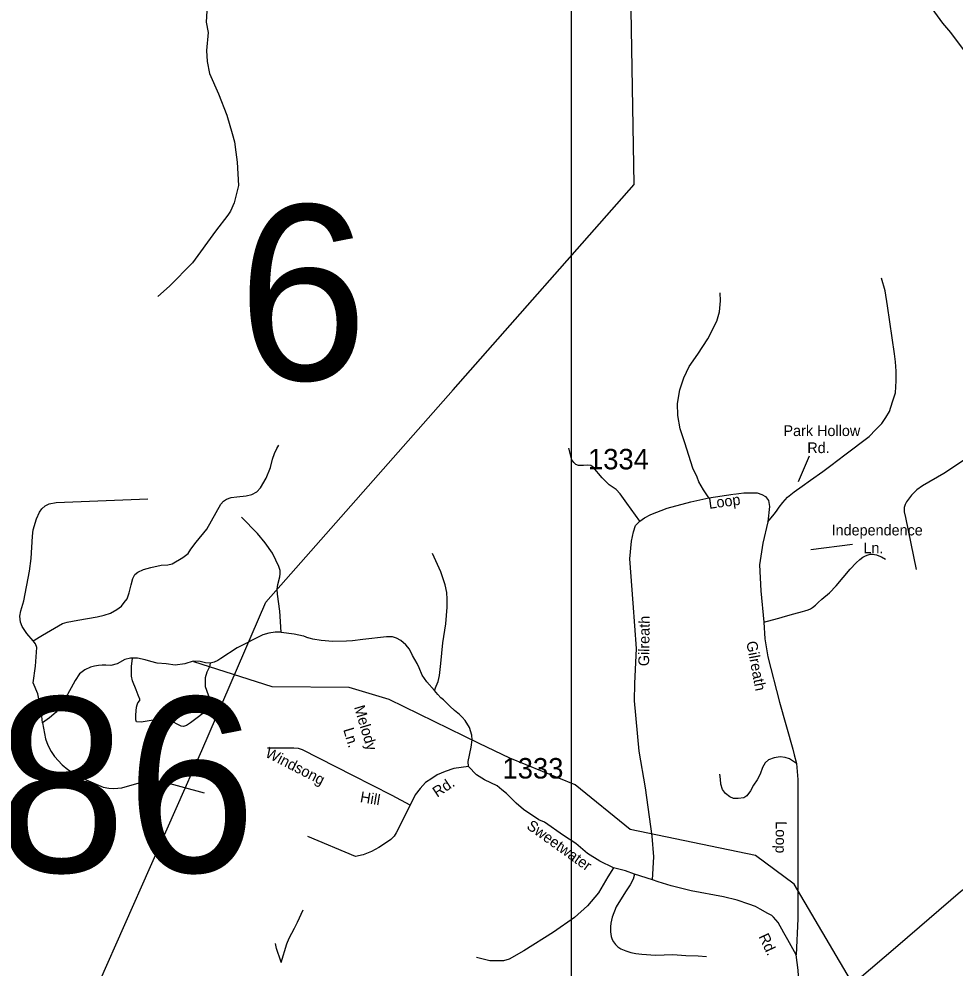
# Model space of a CAD drawing. Extents: x 884530 to 1028605, y 526725 to 653634.
# Drawn here: x 925653 to 931362, y 609593 to 615382 of the extents above; entities that cross this region are included whole.
import ezdxf

# ---------------------------------------------------------------- set-up
doc = ezdxf.new("R2010")
doc.units = 0
for name, color, linetype in [('Exist Hydrographic Creek Single Shore', 7, 'Continuous'), ('Exist Road Non-System Type 51', 7, 'Continuous'), ('Exist Road Non-System Type 51 Label', 7, 'Continuous'), ('Exist Road Primary NC Attributed', 7, 'Continuous'), ('Exist Road Secondary Structure Standard Bridge Number Label', 7, 'Continuous'), ('Exist Road Secondary Type 51 Attributed', 7, 'Continuous'), ('Exist Road Secondary Type 51 Label', 7, 'Continuous'), ('Exist Road Secondary Type 51 Number Label', 7, 'Continuous'), ('Exist Utilities Electrical Transmission Line', 7, 'Continuous'), ('Map Preparation Inset Cut Line', 7, 'Continuous')]:
    doc.layers.add(name, color=color, linetype=linetype)

msp = doc.modelspace()

# ---------------------------------------------------------------- linework, layer by layer
at = {"layer": 'Exist Hydrographic Creek Single Shore'}
for points in [[(929044.4, 610709.5), (928647, 610873.2), (928458.6, 610962.1), (927910.8, 611231.6), (927666.4, 611304), (927197.8, 611307.6), (926719.8, 611461.2)], [(933003.3, 607634.1), (932694.9, 607852.6), (932665.3, 607891.7), (932623.1, 607917.1), (932583, 607935.3), (932499.4, 608040.9), (932431.9, 608078.1), (932285.3, 608215), (932113.8, 608365.7), (931977.1, 608362.9), (931675.2, 608271.7), (931538.4, 608340.1), (931255.5, 608683.3), (930940.3, 609155.4), (930380.8, 610104.6), (930145.2, 610280.1), (929381.2, 610438.4), (929044.4, 610709.5)]]:
    msp.add_lwpolyline(points, dxfattribs=at)
at = {"layer": 'Exist Road Non-System Type 51'}
for points in [[(926798.1, 615432), (926793.6, 615362.6), (926807.7, 615298.9), (926797.3, 615190.6), (926799.9, 615122.4), (926815.8, 615049.2), (926869.8, 614926.7), (926920.8, 614796.2), (926952.8, 614684.1), (926967, 614632.4), (926976.5, 614570.4), (926982.8, 614508.4), (926987.7, 614438.4), (926992.5, 614366.7), (926966.1, 614259.9), (926943, 614210.7), (926926.4, 614185.9), (926851.1, 614088.1), (926711.7, 613894.6), (926570.1, 613753), (926500.5, 613689.5)], [(930219.7, 612314.4), (930258.4, 612361.3), (930273.4, 612379.7), (930290, 612405), (930312.5, 612433.6), (930340.5, 612464.3), (930381, 612497.9), (930430.4, 612531.4), (930480.7, 612568), (930555.8, 612622.3), (930604.2, 612658.8), (930690.1, 612723), (930837.2, 612834.7), (930879.7, 612877), (930915.9, 612914.3), (930939.3, 612950.6), (930961.6, 612988.1), (930981, 613047.4), (930999.1, 613101.9), (931002.9, 613173.9), (931002.9, 613234.5), (930999.2, 613289.8), (930993.3, 613339.2), (930949.6, 613633.3), (930936, 613724.3), (930913.3, 613800.4)], [(929860.1, 612461.3), (929827, 612510.5), (929800.3, 612558.7), (929789, 612586.4), (929763.7, 612641.6), (929713.3, 612796.1), (929684.5, 612882.7), (929671, 612963.5), (929669, 613036.6), (929682.6, 613119.4), (929707.6, 613192.5), (929740.3, 613261.8), (929794.1, 613336.8), (929853.8, 613431), (929909.7, 613538.8), (929925, 613596.6), (929930.8, 613662), (929928.8, 613712)], [(932855, 613173.8), (932598.9, 613145.7), (932561.4, 613140.7), (932481.4, 613119), (932369.8, 613081.5), (932040, 612985.7), (931904.7, 612944.3), (931823.7, 612913.6), (931691.4, 612844.5), (931571.9, 612782.3), (931444.6, 612709.2), (931294.5, 612609.5), (931162.5, 612534.5), (931128.6, 612510.7), (931095.9, 612477.1), (931065.3, 612437.6), (931056.9, 612420.2), (931052.5, 612402.1), (931052.5, 612375.4), (931060.4, 612340.9), (931125.5, 612023.8)], [(925739.7, 611589), (925795.5, 611623), (925919, 611693.5), (925946.2, 611703.1), (926012.6, 611715.7), (926130, 611735.6), (926172.1, 611745.2), (926210.4, 611758.4), (926249.6, 611780.6), (926277.6, 611801.2), (926295.3, 611823.4), (926313, 611844.8), (926324.8, 611882.4), (926336.6, 611930.4), (926347, 611969.5), (926360.2, 611992.4), (926377.9, 612008.5), (926411.9, 612024.1), (926456.2, 612036.6), (926521.1, 612050.6), (926561, 612052.1), (926587.5, 612059.5), (926652.4, 612097.1), (926684.9, 612122.2), (926701.1, 612147.3), (926733.6, 612190.9), (926799.2, 612269.1), (926883.4, 612421.8), (926899.6, 612441), (926919.5, 612453.5), (926947.6, 612462.4), (926981.5, 612467.6), (927039, 612473.5), (927073.8, 612482.3), (927104, 612497.1), (927126.1, 612521.4), (927160.1, 612580.9), (927186.9, 612646.4), (927199.4, 612697.7), (927211.2, 612730.9), (927225.4, 612762.4), (927237.5, 612783.4)], [(929440.1, 612318.6), (929359.9, 612427.7), (929319.5, 612485.1), (929295.7, 612512.7), (929253.3, 612541.3), (929209.9, 612582.8), (929154.6, 612648), (929139.8, 612658.8), (929121, 612659.8), (929095.3, 612657.9), (929064.6, 612658.8), (929049.9, 612663.7), (929036, 612676.6), (929025.2, 612693.4), (929005.5, 612763.5)], [(925739.7, 611589), (925700.7, 611633.3), (925671.5, 611675.7), (925661.3, 611703.2), (925658.7, 611738.3), (925664.2, 611771.6), (925682.7, 611833.7), (925716.5, 612012.8), (925726.5, 612091.4), (925734.5, 612227.6), (925740.2, 612264.9), (925759.8, 612333.1), (925777.9, 612372.7), (925793.1, 612394.2), (925813.2, 612412.2), (925838, 612424.4), (925879.6, 612432.2), (926439.8, 612455.8)], [(927252, 611642.1), (927243.2, 611770.7), (927229.8, 611873.4), (927228.2, 611904.4), (927232.4, 611932.2), (927243.2, 611979.4), (927246.6, 611997.8), (927245.5, 612017.4), (927237.4, 612042.8), (927219, 612080.8), (927198.2, 612123.5), (927154.4, 612185.8), (927107.1, 612243.4), (927010.3, 612342.6)], [(928186.2, 611285.4), (928197, 611312.2), (928209.2, 611340.3), (928216.8, 611376.7), (928225.1, 611450.9), (928238.2, 611576.7), (928255.5, 611693), (928265.4, 611794.6), (928265.4, 611842.6), (928262.2, 611882.8), (928252, 611930.1), (928226.7, 612008.7), (928174.4, 612121.1)], [(930194.8, 611703), (930217.2, 611708.2), (930288.1, 611726.2), (930326.9, 611739.4), (930378.5, 611754.1), (930430.6, 611767.7), (930445.3, 611771.8), (930466.5, 611777.8), (930480.7, 611783.9), (930492.3, 611791.4), (930510, 611806.6), (930527.3, 611822.5), (930549.4, 611843.2), (930596.1, 611880.8), (930636.3, 611923.6), (930679.4, 611975), (930722.8, 612026.1), (930758.8, 612065), (930780.5, 612085.7), (930799.2, 612098.3), (930815.4, 612106.9), (930832.1, 612113.5), (930843.7, 612117.1), (930856.3, 612117.6), (930871, 612116), (930883.1, 612113), (930897.3, 612107.9), (930913.9, 612100.4), (930938.7, 612086.7)], [(927252, 611642.1), (927215.6, 611641.5), (927176.1, 611636), (927140.3, 611625), (926983.4, 611545.1), (926883.9, 611481.4), (926865.8, 611468.7), (926843.9, 611457.7), (926818.9, 611452.9)], [(927252, 611642.1), (927331.2, 611631.7), (927387.4, 611618.3), (927416.1, 611606.1)], [(925797.1, 611088), (925790, 611149), (925767, 611264.9), (925738.9, 611332.7), (925753, 611433.6), (925761.4, 611549), (925754, 611569.5), (925739.7, 611589)], [(926344.6, 611483.9), (926332.9, 611483.9), (926298.3, 611475.1), (926251, 611447.8), (926212.7, 611437.5), (926182.5, 611439.7), (926159.7, 611439.7), (926137, 611439.2), (926113.8, 611434.6), (926088.4, 611428.2), (926054.2, 611412.4), (926022.9, 611387.4), (925996.1, 611347), (925936, 611238.3), (925913.1, 611198.4), (925879.2, 611154.1), (925840, 611118), (925797.1, 611088)], [(926368.9, 611094.6), (926365.7, 611107.1), (926364.7, 611135.2), (926367.3, 611162.4), (926369.2, 611185.1), (926373.4, 611197.8), (926378.5, 611209.7), (926390, 611224), (926389.3, 611232.7), (926380.7, 611258.2), (926367.3, 611290.5), (926344.8, 611344.2), (926338.7, 611372.6), (926338.7, 611397.8), (926339.5, 611431.4), (926346.2, 611483.5)], [(926818.9, 611452.9), (926818.4, 611452.8), (926791.3, 611454), (926757.9, 611463.3), (926715.9, 611464.1), (926663.5, 611448.5), (926605.1, 611441.2), (926550.6, 611447.8), (926495.2, 611452.2), (926457.6, 611461.8), (926422.2, 611472.9), (926375.7, 611483.9), (926346.2, 611483.5)], [(926818.4, 611452.8), (926814, 611430.4), (926798.9, 611397.2), (926788.4, 611363), (926787.8, 611339), (926789, 611310.3), (926806.1, 611260.1), (926818.3, 611231.4), (926818.3, 611219.2), (926817, 611206.8), (926810, 611189.2), (926800.1, 611174.2), (926775, 611145.4), (926739.9, 611118.3), (926699.6, 611088.6), (926674.1, 611072.6), (926662.6, 611067.5), (926656.5, 611065.6), (926641.5, 611067.5), (926613.4, 611082.2), (926585.4, 611098.8), (926561.2, 611107.4), (926536.6, 611107.7), (926459.9, 611103.3), (926397.2, 611093), (926368.9, 611094.6)], [(925797.1, 611088), (925814.7, 610990.6), (925829.7, 610952.4), (925849.2, 610914.6), (925869.2, 610883.9), (925915.6, 610833.2), (925951.5, 610804.6), (926021.3, 610759.7), (926047.7, 610747.2), (926166.9, 610696.9), (926200, 610690), (926230.9, 610688.6), (926281.1, 610692.4), (926400.7, 610726.9), (926445.4, 610741), (926519.5, 610733.3), (926782.7, 610660.5)], [(928038.6, 610587), (927928.8, 610645.8), (927688.7, 610767.5), (927381.7, 610923.5), (927357.5, 610931.7), (927329.1, 610934.7), (927169.1, 610933.3)], [(930395.9, 610839.5), (930370.5, 610857.7), (930351.3, 610869.9), (930325, 610877), (930295.7, 610881.1), (930258.1, 610876), (930223.7, 610861.8), (930203.4, 610843.5), (930188.3, 610815.3), (930173.2, 610775.6), (930156, 610741.4), (930133.4, 610707.3), (930114.4, 610673.2), (930091.6, 610643), (930072.8, 610631.6), (930038.6, 610625.9), (930010.1, 610627.9), (929989, 610637.9), (929962.8, 610657.8), (929943, 610682.7), (929932.9, 610715.1), (929930.5, 610744.9), (929928, 610776.1)], [(928394.1, 610821.5), (928305.3, 610810.7), (928252.9, 610792.1), (928203.7, 610771), (928170.5, 610749.9), (928133.1, 610725.1), (928100, 610688.7), (928069.4, 610649.1), (928038.6, 610587)], [(928038.6, 610587), (927952.6, 610416.9), (927940.6, 610397.6), (927921.4, 610377.3), (927906.4, 610367.3), (927847.9, 610328.8), (927803.2, 610304.6), (927752.1, 610282.9), (927704.7, 610273.4), (927414.9, 610394.7)], [(929279.1, 610204.2), (929243.3, 610149.3), (929187.1, 610050.9), (929119.4, 609972.9), (929040.2, 609900.1), (928912.4, 609811.9), (928731, 609698.2), (928641.6, 609645.8), (928608.4, 609636.8), (928524.1, 609636.8), (928442.3, 609656)], [(929407.8, 610164.3), (929398.5, 610135.7), (929380.2, 610099.3), (929351.1, 610056.9), (929295.8, 609966.2), (929271.4, 609903.9), (929262.6, 609866.5), (929260.3, 609843), (929260.3, 609813.2), (929265.1, 609784.7), (929271.1, 609765.9), (929278.9, 609751.8), (929290.6, 609736.2), (929305.1, 609722.3), (929323.8, 609710.3), (929353.6, 609697.4), (929385.1, 609687), (929416, 609680.4), (929452.6, 609676.7), (929535.4, 609671.9), (929640.6, 609674.3), (929719.8, 609668.7), (929796, 609666.9), (929847, 609663)], [(927251.8, 609626.9), (927287.5, 609740.6), (927299.8, 609774.9), (927316.1, 609805.8), (927333.2, 609836.8), (927351.9, 609873.5), (927386.9, 609948.4)], [(927251.8, 609626.9), (927249.2, 609635.5), (927223.9, 609711.2), (927217.4, 609742.3)]]:
    msp.add_lwpolyline(points, dxfattribs=at)
at = {"layer": 'Exist Road Non-System Type 51 Label'}
for points in [[(930472.9, 612715.6), (930405.3, 612559.6)], [(930737, 612175.7), (930482.2, 612144.5)]]:
    msp.add_lwpolyline(points, dxfattribs=at)
at = {"layer": 'Exist Road Primary NC Attributed'}
msp.add_lwpolyline([(930428.9, 609231.7), (931013.3, 609730.1), (931394.9, 610059.9), (931490.5, 610131.4), (931591.4, 610214.5), (931720.1, 610306.5), (931876.6, 610404.9), (932330.1, 610663.7), (932876.9, 610985.7)], dxfattribs=at)
at = {"layer": 'Exist Road Secondary Type 51 Attributed'}
for points in [[(931731.7, 614788.3), (931644.3, 614888.2), (931493.4, 615090.4), (931335.6, 615299.3), (931287, 615357.8), (931189.4, 615490.7), (931119, 615583.8), (930927.7, 615872.6), (930804, 616054.3), (930673.9, 616252.1), (930644.4, 616304.4), (930621.7, 616364.6), (930612.6, 616420.2), (930614.2, 616503.9)], [(929517, 610131.4), (929525.3, 610270.7), (929515.7, 610397.4), (929474.9, 610691.8), (929436.1, 610916.3), (929407.8, 611222.1), (929408.4, 611327.5), (929419.6, 611541.8), (929399.2, 611818.2), (929379.3, 612089.5), (929387.7, 612197.2), (929400.5, 612253.4), (929413.9, 612291.8), (929440.1, 612318.6), (929468.8, 612339), (929505.9, 612360.1), (929606.8, 612397.2), (929749.9, 612437.4), (929860.1, 612461.3), (930008.9, 612484.1)], [(930012.7, 612483.4), (930073.4, 612492.4), (930154.5, 612491.1), (930184.5, 612480.9), (930205.9, 612468.7), (930224.5, 612445.7), (930230.8, 612408.7), (930219.7, 612314.4), (930190.6, 612184.4), (930170.2, 612051.5), (930177.2, 611893.7), (930194.8, 611703), (930201.1, 611601.7), (930219.7, 611490.7), (930291.3, 611214.3), (930373.1, 610927.7), (930381, 610894.3), (930395.9, 610839.5), (930403.8, 610743.4), (930403.8, 609893.8), (930393.2, 609674.2)], [(929517, 610131.4), (929407.8, 610164.3), (929352.1, 610185.9), (929279.1, 610204.2), (929195, 610244.5), (929121.3, 610291.1), (929048.4, 610352.7), (928974.1, 610401), (928858.8, 610482.8), (928824, 610497.5), (928729.4, 610558.9), (928685.4, 610597.8), (928651.1, 610633.6), (928626.3, 610657.9), (928598.8, 610679), (928568.8, 610703.3), (928491.5, 610740.3), (928442.3, 610770.4), (928394.1, 610821.5), (928393.5, 610852.1), (928411.4, 610939.5), (928417.1, 610985.7), (928414.5, 611013.8), (928400.4, 611060.4), (928374, 611102.6), (928355.4, 611122.4), (928338.7, 611139.5), (928309.5, 611164), (928281.3, 611190.2), (928243, 611227.9), (928226.6, 611241), (928207.6, 611261.9), (928186.2, 611285.4), (928186.2, 611285.4), (928140.5, 611339), (928112.4, 611379.9), (928093.9, 611424.2), (928081.1, 611450.2), (928053, 611499.4), (928035.1, 611537.8), (928012.1, 611564.6), (927982.7, 611590.8), (927954.6, 611604.9), (927930.3, 611613.2), (927894.6, 611613.2), (927750.9, 611596.5), (927686.7, 611588.2), (927649.6, 611587.6), (927567.9, 611584.4), (927496.9, 611591.4), (927444.6, 611599.1), (927416.1, 611606.1)], [(930393.2, 609674.2), (930343, 609764.1), (930318.3, 609808.4), (930282.6, 609870.1), (930254.5, 609903.3), (930243.6, 609912.9), (930220.9, 609925.7), (930173, 609952.1), (930144.3, 609967.7), (930105, 609983.1), (930033.8, 610007.7), (929948.8, 610026.5), (929753.4, 610063), (929630.7, 610095), (929551.5, 610118), (929517, 610131.4)], [(930419.5, 609239.7), (930404.6, 609326.9), (930409.1, 609510.9), (930404.9, 609580), (930393.2, 609674.2)]]:
    msp.add_lwpolyline(points, dxfattribs=at)
at = {"layer": 'Exist Utilities Electrical Transmission Line'}
msp.add_lwpolyline([(919215.5, 597808.3), (921124.3, 600075), (921355.3, 603059.1), (925357.2, 607735.8), (926768.3, 610919.4), (927159.2, 611823.9), (928300.4, 613120.2), (929404.2, 614372.6), (929377.4, 616031), (929346.3, 617714.4), (929345.2, 618021.6), (929852.2, 621210.3), (929810.4, 621334.5), (929197.7, 622629.2), (928034.6, 624800), (927482.4, 626024.4), (927504.2, 627587.8), (927629.3, 629272), (927654.5, 630965.2), (927677.4, 631260.1), (927996.2, 631739.4), (928303.4, 632200.5), (928506, 632490), (928981.9, 633140.2)], dxfattribs=at)
at = {"layer": 'Map Preparation Inset Cut Line'}
msp.add_lwpolyline([(929019.7, 608590.9), (973281.3, 608590.9), (973281.3, 635645.7), (929019.7, 635645.7)], close=True, dxfattribs=at)

# ---------------------------------------------------------------- texts
at = {"layer": 'Exist Road Non-System Type 51 Label'}
for s, height, p in [('Park Hollow', 65.617, (930315.6, 612837.9)), ('Rd.', 65.62, (930460.9, 612733.8)), ('Independence', 65.617, (930608.8, 612231.7)), ('Ln.', 65.62, (930803, 612122.5))]:
    msp.add_text(s, height=height, dxfattribs=at).set_placement(p)
for s, rotation, p in [('Melody', 286.69405, (927696, 611184.8)), ('Ln.', 286.69405, (927629.8, 611047.8)), ('Windsong', 332.83939, (927149.6, 610884.4)), ('Rd.', 33.69206, (928203.2, 610631.4)), ('Hill', 350.30621, (927730, 610605.6))]:
    msp.add_text(s, height=65.62, rotation=rotation, dxfattribs=at).set_placement(p)
at = {"layer": 'Exist Road Secondary Structure Standard Bridge Number Label'}
for s, height, p in [('6', 1066.3, (926987, 613180.3)), ('186', 1066.27, (924721.5, 610177.8))]:
    msp.add_text(s, height=height, dxfattribs=at).set_placement(p)
at = {"layer": 'Exist Road Secondary Type 51 Label'}
for s, rotation, p in [('Loop', 7.82419, (929862.7, 612393.4)), ('Gilreath', 89.14351, (929495.6, 611433.6)), ('Gilreath', 280.7927, (930088.2, 611580.9)), ('Sweetwater', 324.46883, (928743.8, 610447.5)), ('Loop', 269.37854, (930268.9, 610488.4)), ('Rd.', 295.50134, (930161.9, 609785))]:
    msp.add_text(s, height=65.62, rotation=rotation, dxfattribs=at).set_placement(p)
at = {"layer": 'Exist Road Secondary Type 51 Number Label'}
for s, p in [('1334', (929123.1, 612634.7)), ('1333', (928601.6, 610748.7))]:
    msp.add_text(s, height=125, dxfattribs=at).set_placement(p)

doc.saveas('drawing.dxf')
